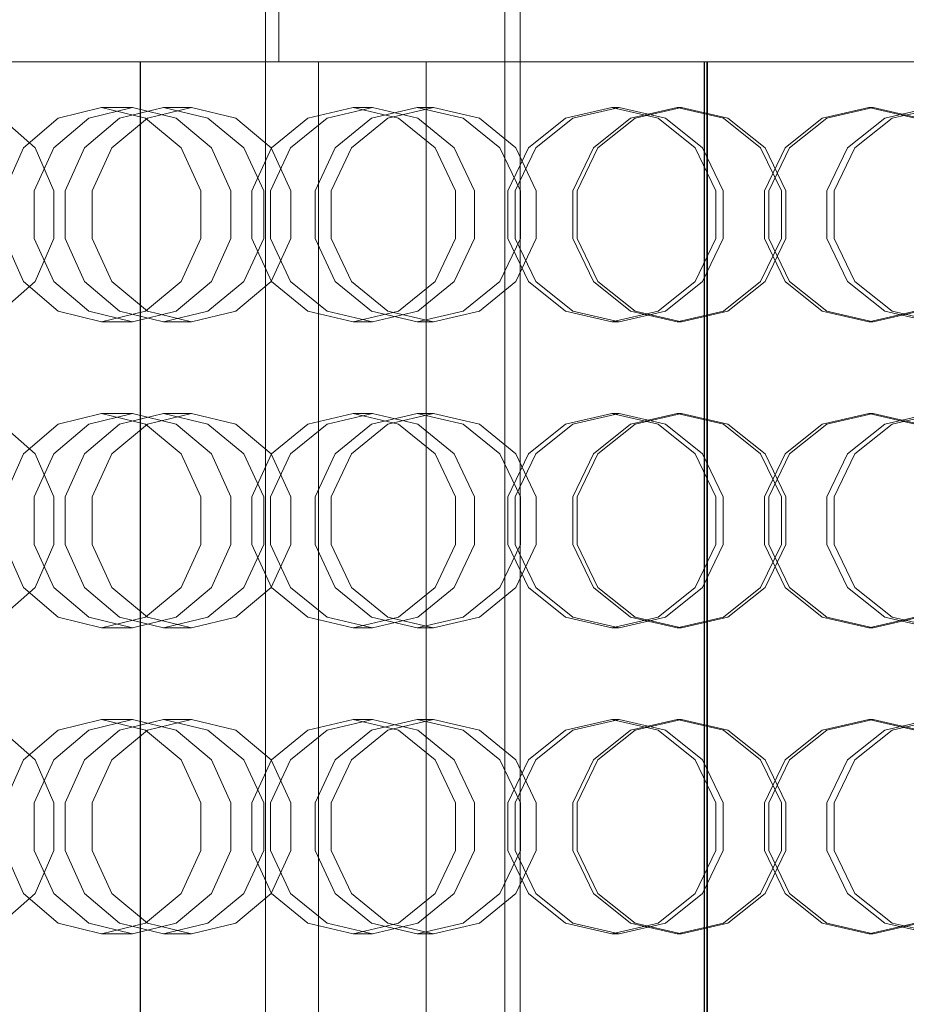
# Model space of a CAD drawing. Header units: millimetres. Extents: x -2233 to 61924, y -68080 to 6847.
# Tile 611 of 656: x 25102 to 25276, y -17985 to -17792. Entities that reach past the tile are written whole.
import ezdxf

# ---------------------------------------------------------------- set-up
doc = ezdxf.new("R2010")
doc.units = ezdxf.units.MM
for name, color, linetype, lineweight in [('COTAS_P', 1, 'Continuous', 0), ('superior_briquetadora', 7, 'Continuous', 0), ('superior_C02-briq', 7, 'Continuous', 0)]:
    doc.layers.add(name, color=color, linetype=linetype, lineweight=lineweight)
doc.dimstyles.new('R19_100', dxfattribs={"dimtxt": 250, "dimasz": 150, "dimexe": 150, "dimexo": 80, "dimgap": 100, "dimtad": 1, "dimtih": 1, "dimtoh": 1, "dimdsep": 46, "dimcen": 0.09, "dimadec": 0, "dimazin": 0, "dimtfac": 1, "dimtdec": 4, "dimtofl": 0, "dimtmove": 0, "dimatfit": 3, "dimfxl": 1, "dimtolj": 1, "dimtzin": 0, "dimarcsym": 0})

# ---------------------------------------------------------------- blocks, each defined once
blk = doc.blocks.new('DIM_R28_34')
at = {"layer": 'COTAS_P'}
for p, q in [((24250.07, -17080), (24400.07, -17035)), ((26750.07, -17080), (26600.07, -17035)), ((24250.07, -17980), (24250.07, -17080)), ((24250.07, -17080), (26750.07, -17080)), ((24250.07, -17080), (24400.07, -17125)), ((26750.07, -17080), (26600.07, -17125)), ((26750.07, -17980), (26750.07, -17080))]:
    blk.add_line(p, q, dxfattribs=at)
blk.add_text('2500 P', height=250, dxfattribs=at).set_placement((25500.07, -16980))

msp = doc.modelspace()

# ---------------------------------------------------------------- linework, layer by layer
at = {"layer": 'superior_briquetadora'}
for p, q in [((25152.685, -17250), (25152.685, -17800)), ((25197.067, -17655), (25197.067, -18305)), ((25200.067, -17655), (25200.067, -18305)), ((25103.298, -17800), (25094.272, -17800)), ((25094.811, -17800), (25113.255, -17800)), ((25114.42, -17800), (25095.952, -17800)), ((25095.962, -17800), (25106.421, -17800)), ((25113.335, -17800), (25096.303, -17800)), ((25100.383, -17800), (25117.751, -17800)), ((25117.401, -17800), (25103.298, -17800)), ((25106.421, -17800), (25121.481, -17800)), ((25113.255, -17800), (25132.05, -17800)), ((25130.703, -17800), (25113.335, -17800)), ((25133.235, -17800), (25114.42, -17800)), ((25134.433, -17800), (25117.401, -17800)), ((25117.751, -17800), (25134.783, -17800)), ((25121.481, -17800), (25138.849, -17800)), ((25125.468, -18160), (25125.468, -17800)), ((25126.044, -17800), (25125.468, -17800)), ((25125.468, -17800), (25127.948, -17800)), ((25125.568, -17800), (25128.048, -17800)), ((25125.568, -17800), (25125.568, -18160)), ((25126.144, -17800), (25125.568, -17800)), ((25129.675, -17800), (25126.044, -17800)), ((25129.771, -17800), (25126.144, -17800)), ((25127.948, -17800), (25133.419, -17800)), ((25128.048, -17800), (25133.519, -17800)), ((25136.269, -17800), (25129.675, -17800)), ((25136.361, -17800), (25129.771, -17800)), ((25145.763, -17800), (25130.703, -17800)), ((25132.05, -17800), (25151.148, -17800)), ((25152.35, -17800), (25133.235, -17800)), ((25133.419, -17800), (25141.746, -17800)), ((25133.519, -17800), (25141.847, -17800)), ((25151.801, -17800), (25134.433, -17800)), ((25134.783, -17800), (25148.886, -17800)), ((25145.666, -17800), (25136.269, -17800)), ((25145.75, -17800), (25136.361, -17800)), ((25138.849, -17800), (25155.881, -17800)), ((25141.746, -17800), (25152.726, -17800)), ((25141.847, -17800), (25152.827, -17800)), ((25157.634, -17800), (25145.666, -17800)), ((25157.708, -17800), (25145.75, -17800)), ((25156.222, -17800), (25145.763, -17800)), ((25148.886, -17800), (25157.912, -17800)), ((25151.148, -17800), (25170.5, -17800)), ((25166.861, -17800), (25151.801, -17800)), ((25171.717, -17800), (25152.35, -17800)), ((25152.685, -17800), (25155.489, -17800)), ((25153.623, -17800), (25152.685, -17800)), ((25152.726, -17800), (25166.089, -17800)), ((25152.827, -17800), (25166.191, -17800)), ((25158.267, -17800), (25153.623, -17800)), ((25155.489, -17800), (25161.929, -17800)), ((25155.881, -17800), (25169.984, -17800)), ((25160.489, -17800), (25156.222, -17800)), ((25171.877, -17800), (25157.634, -17800)), ((25171.94, -17800), (25157.708, -17800)), ((25157.912, -17800), (25160.489, -17800)), ((25166.439, -17800), (25158.267, -17800)), ((25160.489, -18160), (25160.489, -17800)), ((25161.929, -17800), (25171.755, -17800)), ((25166.089, -17800), (25181.508, -17800)), ((25166.191, -17800), (25181.61, -17800)), ((25177.825, -17800), (25166.439, -17800)), ((25177.321, -17800), (25166.861, -17800)), ((25169.984, -17800), (25179.011, -17800)), ((25170.5, -17800), (25190.056, -17800)), ((25191.284, -17800), (25171.717, -17800)), ((25171.755, -17800), (25184.59, -17800)), ((25188.046, -17800), (25171.877, -17800)), ((25188.096, -17800), (25171.94, -17800)), ((25181.587, -17800), (25177.321, -17800)), ((25191.987, -17800), (25177.825, -17800)), ((25179.011, -17800), (25181.587, -17800)), ((25181.508, -17800), (25198.606, -17800)), ((25181.587, -18160), (25181.587, -17800)), ((25181.61, -17800), (25198.708, -17800)), ((25184.59, -17800), (25199.942, -17800)), ((25205.742, -17800), (25188.046, -17800)), ((25205.778, -17800), (25188.096, -17800)), ((25190.056, -17800), (25209.766, -17800)), ((25211.002, -17800), (25191.284, -17800)), ((25208.381, -17800), (25191.987, -17800)), ((25198.606, -17800), (25216.965, -17800)), ((25198.708, -17800), (25217.064, -17800)), ((25199.942, -17800), (25217.221, -17800)), ((25224.53, -17800), (25205.742, -17800)), ((25224.55, -17800), (25205.778, -17800)), ((25226.377, -17800), (25208.381, -17800)), ((25209.766, -17800), (25229.58, -17800)), ((25230.821, -17800), (25211.002, -17800)), ((25216.965, -17800), (25236.134, -17800)), ((25217.064, -17800), (25236.229, -17800)), ((25217.221, -17800), (25235.761, -17800)), ((25243.946, -17800), (25224.53, -17800)), ((25243.951, -17800), (25224.55, -17800)), ((25245.283, -17800), (25226.377, -17800)), ((25229.58, -17800), (25249.446, -17800)), ((25250.689, -17800), (25230.821, -17800)), ((25235.761, -17800), (25254.852, -17800)), ((25236.134, -17800), (25236.134, -18160)), ((25236.134, -17800), (25236.703, -17800)), ((25236.229, -17800), (25236.229, -18160)), ((25236.229, -17800), (25236.798, -17800)), ((25236.703, -17800), (25276.655, -17800)), ((25236.703, -18160), (25236.703, -17800)), ((25236.798, -17800), (25276.55, -17800)), ((25236.798, -17800), (25236.798, -18160)), ((25263.513, -17800), (25243.946, -17800)), ((25263.503, -17800), (25243.951, -17800)), ((25264.374, -17800), (25245.283, -17800)), ((25249.446, -17800), (25269.314, -17800)), ((25270.555, -17800), (25250.689, -17800)), ((25254.852, -17800), (25273.758, -17800)), ((25282.723, -17800), (25263.503, -17800)), ((25282.749, -17800), (25263.513, -17800)), ((25282.914, -17800), (25264.374, -17800)), ((25269.314, -17800), (25289.133, -17800)), ((25290.369, -17800), (25270.555, -17800)), ((25273.758, -17800), (25291.754, -17800)), ((25109.378, -17811.08), (25117.922, -17809)), ((25123.986, -17809), (25115.408, -17811.08)), ((25123.986, -17809), (25117.922, -17809)), ((25117.922, -17809), (25126.538, -17811.08)), ((25130.077, -17809), (25121.434, -17811.08)), ((25132.565, -17811.08), (25123.986, -17809)), ((25126.909, -17811.08), (25135.583, -17809)), ((25135.583, -17809), (25130.077, -17809)), ((25138.785, -17811.08), (25130.077, -17809)), ((25135.583, -17809), (25144.258, -17811.08)), ((25158.374, -17811.08), (25167.259, -17809)), ((25171.059, -17809), (25162.153, -17811.08)), ((25171.059, -17809), (25167.259, -17809)), ((25167.259, -17809), (25176.188, -17811.08)), ((25179.848, -17809), (25170.902, -17811.08)), ((25179.965, -17811.08), (25171.059, -17809)), ((25174.106, -17811.08), (25183.07, -17809)), ((25183.07, -17809), (25179.848, -17809)), ((25188.832, -17811.08), (25179.848, -17809)), ((25183.07, -17809), (25192.035, -17811.08)), ((25208.939, -17811.08), (25218.012, -17809)), ((25219.483, -17809), (25210.402, -17811.08)), ((25219.483, -17809), (25218.012, -17809)), ((25218.012, -17809), (25227.103, -17811.08)), ((25228.564, -17811.08), (25219.483, -17809)), ((25230.821, -17809), (25221.724, -17811.08)), ((25222.603, -17811.08), (25231.704, -17809)), ((25231.704, -17809), (25230.821, -17809)), ((25239.927, -17811.08), (25230.821, -17809)), ((25231.704, -17809), (25240.804, -17811.08)), ((25268.431, -17809), (25259.33, -17811.08)), ((25260.208, -17811.08), (25269.314, -17809)), ((25268.431, -17809), (25269.314, -17809)), ((25277.532, -17811.08), (25268.431, -17809)), ((25269.314, -17809), (25278.411, -17811.08)), ((25271.571, -17811.08), (25280.652, -17809)), ((25282.123, -17809), (25273.032, -17811.08)), ((25098.292, -17811.08), (25104.897, -17816.907)), ((25102.58, -17816.906), (25109.378, -17811.08)), ((25115.408, -17811.08), (25108.528, -17816.907)), ((25121.434, -17811.08), (25114.551, -17816.906)), ((25119.952, -17816.907), (25126.909, -17811.08)), ((25126.538, -17811.08), (25133.497, -17816.906)), ((25139.445, -17816.907), (25132.565, -17811.08)), ((25145.813, -17816.906), (25138.785, -17811.08)), ((25144.258, -17811.08), (25151.215, -17816.907)), ((25151.283, -17816.906), (25158.374, -17811.08)), ((25162.153, -17811.08), (25155.011, -17816.907)), ((25170.902, -17811.08), (25163.756, -17816.906)), ((25166.917, -17816.907), (25174.106, -17811.08)), ((25176.188, -17811.08), (25183.38, -17816.906)), ((25187.107, -17816.907), (25179.965, -17811.08)), ((25196.063, -17816.906), (25188.832, -17811.08)), ((25192.035, -17811.08), (25199.224, -17816.907)), ((25201.677, -17816.906), (25208.939, -17811.08)), ((25210.402, -17811.08), (25203.12, -17816.907)), ((25221.724, -17811.08), (25214.439, -17816.906)), ((25215.305, -17816.907), (25222.603, -17811.08)), ((25227.103, -17811.08), (25234.404, -17816.906)), ((25235.847, -17816.907), (25228.564, -17811.08)), ((25247.236, -17816.906), (25239.927, -17811.08)), ((25240.804, -17811.08), (25248.103, -17816.907)), ((25259.33, -17811.08), (25252.032, -17816.907)), ((25252.899, -17816.906), (25260.208, -17811.08)), ((25264.288, -17816.907), (25271.571, -17811.08)), ((25273.032, -17811.08), (25265.731, -17816.906)), ((25098.826, -17825.326), (25102.58, -17816.906)), ((25108.528, -17816.907), (25104.71, -17825.327)), ((25104.897, -17816.907), (25108.563, -17825.327)), ((25114.551, -17816.906), (25110.749, -17825.326)), ((25116.091, -17825.327), (25119.952, -17816.907)), ((25133.497, -17816.906), (25137.379, -17825.326)), ((25143.263, -17825.327), (25139.445, -17816.907)), ((25149.732, -17825.326), (25145.813, -17816.906)), ((25147.36, -17825.326), (25151.283, -17816.906)), ((25155.011, -17816.907), (25151.047, -17825.327)), ((25151.215, -17816.907), (25155.075, -17825.327)), ((25163.756, -17816.906), (25159.801, -17825.326)), ((25162.928, -17825.327), (25166.917, -17816.907)), ((25183.38, -17816.906), (25187.384, -17825.326)), ((25191.071, -17825.327), (25187.107, -17816.907)), ((25200.086, -17825.326), (25196.063, -17816.906)), ((25197.651, -17825.326), (25201.677, -17816.906)), ((25203.12, -17816.907), (25199.078, -17825.327)), ((25199.224, -17816.907), (25203.213, -17825.327)), ((25214.439, -17816.906), (25210.398, -17825.326)), ((25211.255, -17825.327), (25215.305, -17816.907)), ((25234.404, -17816.906), (25238.461, -17825.326)), ((25239.888, -17825.327), (25235.847, -17816.907)), ((25251.296, -17825.326), (25247.236, -17816.906)), ((25252.032, -17816.907), (25247.982, -17825.327)), ((25248.103, -17816.907), (25252.153, -17825.327)), ((25248.839, -17825.326), (25252.899, -17816.906)), ((25260.247, -17825.327), (25264.288, -17816.907)), ((25265.731, -17816.906), (25261.674, -17825.326)), ((25104.71, -17825.327), (25104.71, -17834.673)), ((25108.563, -17825.327), (25108.563, -17834.673)), ((25110.749, -17825.326), (25110.749, -17834.674)), ((25116.091, -17834.673), (25116.091, -17825.327)), ((25137.379, -17825.326), (25137.379, -17834.674)), ((25143.263, -17834.673), (25143.263, -17825.327)), ((25147.36, -17834.674), (25147.36, -17825.326)), ((25149.732, -17834.674), (25149.732, -17825.326)), ((25151.047, -17825.327), (25151.047, -17834.673)), ((25155.075, -17825.327), (25155.075, -17834.673)), ((25159.801, -17825.326), (25159.801, -17834.674)), ((25162.928, -17834.673), (25162.928, -17825.327)), ((25187.384, -17825.326), (25187.384, -17834.674)), ((25191.071, -17834.673), (25191.071, -17825.327)), ((25197.651, -17834.674), (25197.651, -17825.326)), ((25199.078, -17825.327), (25199.078, -17834.673)), ((25200.086, -17834.674), (25200.086, -17825.326)), ((25203.213, -17825.327), (25203.213, -17834.673)), ((25210.398, -17825.326), (25210.398, -17834.674)), ((25211.255, -17834.673), (25211.255, -17825.327)), ((25238.461, -17825.326), (25238.461, -17834.674)), ((25239.888, -17834.673), (25239.888, -17825.327)), ((25247.982, -17825.327), (25247.982, -17834.673)), ((25248.839, -17834.674), (25248.839, -17825.326)), ((25251.296, -17834.674), (25251.296, -17825.326)), ((25252.153, -17825.327), (25252.153, -17834.673)), ((25260.247, -17834.673), (25260.247, -17825.327)), ((25261.674, -17825.326), (25261.674, -17834.674)), ((25102.58, -17843.094), (25098.826, -17834.674)), ((25104.71, -17834.673), (25108.528, -17843.093)), ((25108.563, -17834.673), (25104.897, -17843.093)), ((25110.749, -17834.674), (25114.551, -17843.094)), ((25119.952, -17843.093), (25116.091, -17834.673)), ((25137.379, -17834.674), (25133.497, -17843.094)), ((25139.445, -17843.093), (25143.263, -17834.673)), ((25145.813, -17843.094), (25149.732, -17834.674)), ((25151.283, -17843.094), (25147.36, -17834.674)), ((25151.047, -17834.673), (25155.011, -17843.093)), ((25155.075, -17834.673), (25151.215, -17843.093)), ((25159.801, -17834.674), (25163.756, -17843.094)), ((25166.917, -17843.093), (25162.928, -17834.673)), ((25187.384, -17834.674), (25183.38, -17843.094)), ((25187.107, -17843.093), (25191.071, -17834.673)), ((25196.063, -17843.094), (25200.086, -17834.674)), ((25201.677, -17843.094), (25197.651, -17834.674)), ((25199.078, -17834.673), (25203.12, -17843.093)), ((25203.213, -17834.673), (25199.224, -17843.093)), ((25210.398, -17834.674), (25214.439, -17843.094)), ((25215.305, -17843.093), (25211.255, -17834.673)), ((25238.461, -17834.674), (25234.404, -17843.094)), ((25235.847, -17843.093), (25239.888, -17834.673)), ((25247.236, -17843.094), (25251.296, -17834.674)), ((25247.982, -17834.673), (25252.032, -17843.093)), ((25252.153, -17834.673), (25248.103, -17843.093)), ((25252.899, -17843.094), (25248.839, -17834.674)), ((25264.288, -17843.093), (25260.247, -17834.673)), ((25261.674, -17834.674), (25265.731, -17843.094)), ((25104.897, -17843.093), (25098.292, -17848.92)), ((25109.378, -17848.92), (25102.58, -17843.094)), ((25108.528, -17843.093), (25115.408, -17848.92)), ((25114.551, -17843.094), (25121.434, -17848.92)), ((25126.909, -17848.92), (25119.952, -17843.093)), ((25133.497, -17843.094), (25126.538, -17848.92)), ((25132.565, -17848.92), (25139.445, -17843.093)), ((25138.785, -17848.92), (25145.813, -17843.094)), ((25151.215, -17843.093), (25144.258, -17848.92)), ((25158.374, -17848.92), (25151.283, -17843.094)), ((25155.011, -17843.093), (25162.153, -17848.92)), ((25163.756, -17843.094), (25170.902, -17848.92)), ((25174.106, -17848.92), (25166.917, -17843.093)), ((25183.38, -17843.094), (25176.188, -17848.92)), ((25179.965, -17848.92), (25187.107, -17843.093)), ((25188.832, -17848.92), (25196.063, -17843.094)), ((25199.224, -17843.093), (25192.035, -17848.92)), ((25208.939, -17848.92), (25201.677, -17843.094)), ((25203.12, -17843.093), (25210.402, -17848.92)), ((25214.439, -17843.094), (25221.725, -17848.92)), ((25222.603, -17848.92), (25215.305, -17843.093)), ((25234.404, -17843.094), (25227.103, -17848.92)), ((25228.564, -17848.92), (25235.847, -17843.093)), ((25239.927, -17848.92), (25247.236, -17843.094)), ((25248.103, -17843.093), (25240.804, -17848.92)), ((25252.032, -17843.093), (25259.33, -17848.92)), ((25260.208, -17848.92), (25252.899, -17843.094)), ((25271.571, -17848.92), (25264.288, -17843.093)), ((25265.731, -17843.094), (25273.032, -17848.92)), ((25117.922, -17851), (25109.378, -17848.92)), ((25115.408, -17848.92), (25123.986, -17851)), ((25126.538, -17848.92), (25117.922, -17851)), ((25121.434, -17848.92), (25130.077, -17851)), ((25123.986, -17851), (25132.565, -17848.92)), ((25135.583, -17851), (25126.909, -17848.92)), ((25130.077, -17851), (25138.785, -17848.92)), ((25144.258, -17848.92), (25135.583, -17851)), ((25167.259, -17851), (25158.374, -17848.92)), ((25162.153, -17848.92), (25171.059, -17851)), ((25176.188, -17848.92), (25167.259, -17851)), ((25170.902, -17848.92), (25179.848, -17851)), ((25171.059, -17851), (25179.965, -17848.92)), ((25183.07, -17851), (25174.106, -17848.92)), ((25179.848, -17851), (25188.832, -17848.92)), ((25192.035, -17848.92), (25183.07, -17851)), ((25218.012, -17851), (25208.939, -17848.92)), ((25210.402, -17848.92), (25219.483, -17851)), ((25227.103, -17848.92), (25218.012, -17851)), ((25219.483, -17851), (25228.564, -17848.92)), ((25221.725, -17848.92), (25230.821, -17851)), ((25231.704, -17851), (25222.603, -17848.92)), ((25230.821, -17851), (25239.927, -17848.92)), ((25240.804, -17848.92), (25231.704, -17851)), ((25259.33, -17848.92), (25268.431, -17851)), ((25269.314, -17851), (25260.208, -17848.92)), ((25268.431, -17851), (25277.532, -17848.92)), ((25278.41, -17848.92), (25269.314, -17851)), ((25280.652, -17851), (25271.571, -17848.92)), ((25273.032, -17848.92), (25282.123, -17851)), ((25123.986, -17851), (25117.922, -17851)), ((25135.583, -17851), (25130.077, -17851)), ((25171.059, -17851), (25167.259, -17851)), ((25183.07, -17851), (25179.848, -17851)), ((25219.483, -17851), (25218.012, -17851)), ((25231.704, -17851), (25230.821, -17851)), ((25268.431, -17851), (25269.314, -17851)), ((25109.378, -17871.08), (25117.922, -17869)), ((25123.986, -17869), (25115.408, -17871.08)), ((25123.986, -17869), (25117.922, -17869)), ((25117.922, -17869), (25126.538, -17871.08)), ((25130.077, -17869), (25121.434, -17871.08)), ((25132.565, -17871.08), (25123.986, -17869)), ((25126.909, -17871.08), (25135.583, -17869)), ((25135.583, -17869), (25130.077, -17869)), ((25138.785, -17871.08), (25130.077, -17869)), ((25135.583, -17869), (25144.258, -17871.08)), ((25158.374, -17871.08), (25167.259, -17869)), ((25171.059, -17869), (25162.153, -17871.08)), ((25171.059, -17869), (25167.259, -17869)), ((25167.259, -17869), (25176.188, -17871.08)), ((25179.848, -17869), (25170.902, -17871.08)), ((25179.965, -17871.08), (25171.059, -17869)), ((25174.106, -17871.08), (25183.07, -17869)), ((25183.07, -17869), (25179.848, -17869)), ((25188.832, -17871.08), (25179.848, -17869)), ((25183.07, -17869), (25192.035, -17871.08)), ((25208.939, -17871.08), (25218.012, -17869)), ((25219.483, -17869), (25210.402, -17871.08)), ((25219.483, -17869), (25218.012, -17869)), ((25218.012, -17869), (25227.103, -17871.08)), ((25228.564, -17871.08), (25219.483, -17869)), ((25230.821, -17869), (25221.724, -17871.08)), ((25222.603, -17871.08), (25231.704, -17869)), ((25231.704, -17869), (25230.821, -17869)), ((25239.927, -17871.08), (25230.821, -17869)), ((25231.704, -17869), (25240.804, -17871.08)), ((25268.431, -17869), (25259.33, -17871.08)), ((25260.208, -17871.08), (25269.314, -17869)), ((25268.431, -17869), (25269.314, -17869)), ((25277.532, -17871.08), (25268.431, -17869)), ((25269.314, -17869), (25278.411, -17871.08)), ((25271.571, -17871.08), (25280.652, -17869)), ((25282.123, -17869), (25273.032, -17871.08)), ((25098.292, -17871.08), (25104.897, -17876.907)), ((25102.58, -17876.906), (25109.378, -17871.08)), ((25115.408, -17871.08), (25108.528, -17876.907)), ((25121.434, -17871.08), (25114.551, -17876.906)), ((25119.952, -17876.907), (25126.909, -17871.08)), ((25126.538, -17871.08), (25133.497, -17876.906)), ((25139.445, -17876.907), (25132.565, -17871.08)), ((25145.813, -17876.906), (25138.785, -17871.08)), ((25144.258, -17871.08), (25151.215, -17876.907)), ((25151.283, -17876.906), (25158.374, -17871.08)), ((25162.153, -17871.08), (25155.011, -17876.907)), ((25170.902, -17871.08), (25163.756, -17876.906)), ((25166.917, -17876.907), (25174.106, -17871.08)), ((25176.188, -17871.08), (25183.38, -17876.906)), ((25187.107, -17876.907), (25179.965, -17871.08)), ((25196.063, -17876.906), (25188.832, -17871.08)), ((25192.035, -17871.08), (25199.224, -17876.907)), ((25201.677, -17876.906), (25208.939, -17871.08)), ((25210.402, -17871.08), (25203.12, -17876.907)), ((25221.724, -17871.08), (25214.439, -17876.906)), ((25215.305, -17876.907), (25222.603, -17871.08)), ((25227.103, -17871.08), (25234.404, -17876.906)), ((25235.847, -17876.907), (25228.564, -17871.08)), ((25247.236, -17876.906), (25239.927, -17871.08)), ((25240.804, -17871.08), (25248.103, -17876.907)), ((25259.33, -17871.08), (25252.032, -17876.907)), ((25252.899, -17876.906), (25260.208, -17871.08)), ((25264.288, -17876.907), (25271.571, -17871.08)), ((25273.032, -17871.08), (25265.731, -17876.906)), ((25098.826, -17885.326), (25102.58, -17876.906)), ((25108.528, -17876.907), (25104.71, -17885.327)), ((25104.897, -17876.907), (25108.563, -17885.327)), ((25114.551, -17876.906), (25110.749, -17885.326)), ((25116.091, -17885.327), (25119.952, -17876.907)), ((25133.497, -17876.906), (25137.379, -17885.326)), ((25143.263, -17885.327), (25139.445, -17876.907)), ((25149.732, -17885.326), (25145.813, -17876.906)), ((25147.36, -17885.326), (25151.283, -17876.906)), ((25155.011, -17876.907), (25151.047, -17885.327)), ((25151.215, -17876.907), (25155.075, -17885.327)), ((25163.756, -17876.906), (25159.801, -17885.326)), ((25162.928, -17885.327), (25166.917, -17876.907)), ((25183.38, -17876.906), (25187.384, -17885.326)), ((25191.071, -17885.327), (25187.107, -17876.907)), ((25200.086, -17885.326), (25196.063, -17876.906)), ((25197.651, -17885.326), (25201.677, -17876.906)), ((25203.12, -17876.907), (25199.078, -17885.327)), ((25199.224, -17876.907), (25203.213, -17885.327)), ((25214.439, -17876.906), (25210.398, -17885.326)), ((25211.255, -17885.327), (25215.305, -17876.907)), ((25234.404, -17876.906), (25238.461, -17885.326)), ((25239.888, -17885.327), (25235.847, -17876.907)), ((25251.296, -17885.326), (25247.236, -17876.906)), ((25252.032, -17876.907), (25247.982, -17885.327)), ((25248.103, -17876.907), (25252.153, -17885.327)), ((25248.839, -17885.326), (25252.899, -17876.906)), ((25260.247, -17885.327), (25264.288, -17876.907)), ((25265.731, -17876.906), (25261.674, -17885.326)), ((25104.71, -17885.327), (25104.71, -17894.673)), ((25108.563, -17885.327), (25108.563, -17894.673)), ((25110.749, -17885.326), (25110.749, -17894.674)), ((25116.091, -17894.673), (25116.091, -17885.327)), ((25137.379, -17885.326), (25137.379, -17894.674)), ((25143.263, -17894.673), (25143.263, -17885.327)), ((25147.36, -17894.674), (25147.36, -17885.326)), ((25149.732, -17894.674), (25149.732, -17885.326)), ((25151.047, -17885.327), (25151.047, -17894.673)), ((25155.075, -17885.327), (25155.075, -17894.673)), ((25159.801, -17885.326), (25159.801, -17894.674)), ((25162.928, -17894.673), (25162.928, -17885.327)), ((25187.384, -17885.326), (25187.384, -17894.674)), ((25191.071, -17894.673), (25191.071, -17885.327)), ((25197.651, -17894.674), (25197.651, -17885.326)), ((25199.078, -17885.327), (25199.078, -17894.673)), ((25200.086, -17894.674), (25200.086, -17885.326)), ((25203.213, -17885.327), (25203.213, -17894.673)), ((25210.398, -17885.326), (25210.398, -17894.674)), ((25211.255, -17894.673), (25211.255, -17885.327)), ((25238.461, -17885.326), (25238.461, -17894.674)), ((25239.888, -17894.673), (25239.888, -17885.327)), ((25247.982, -17885.327), (25247.982, -17894.673)), ((25248.839, -17894.674), (25248.839, -17885.326)), ((25251.296, -17894.674), (25251.296, -17885.326)), ((25252.153, -17885.327), (25252.153, -17894.673)), ((25260.247, -17894.673), (25260.247, -17885.327)), ((25261.674, -17885.326), (25261.674, -17894.674)), ((25102.58, -17903.094), (25098.826, -17894.674)), ((25104.71, -17894.673), (25108.528, -17903.093)), ((25108.563, -17894.673), (25104.897, -17903.093)), ((25110.749, -17894.674), (25114.551, -17903.094)), ((25119.952, -17903.093), (25116.091, -17894.673)), ((25137.379, -17894.674), (25133.497, -17903.094)), ((25139.445, -17903.093), (25143.263, -17894.673)), ((25145.813, -17903.094), (25149.732, -17894.674)), ((25151.283, -17903.094), (25147.36, -17894.674)), ((25151.047, -17894.673), (25155.011, -17903.093)), ((25155.075, -17894.673), (25151.215, -17903.093)), ((25159.801, -17894.674), (25163.756, -17903.094)), ((25166.917, -17903.093), (25162.928, -17894.673)), ((25187.384, -17894.674), (25183.38, -17903.094)), ((25187.107, -17903.093), (25191.071, -17894.673)), ((25196.063, -17903.094), (25200.086, -17894.674)), ((25201.677, -17903.094), (25197.651, -17894.674)), ((25199.078, -17894.673), (25203.12, -17903.093)), ((25203.213, -17894.673), (25199.224, -17903.093)), ((25210.398, -17894.674), (25214.439, -17903.094)), ((25215.305, -17903.093), (25211.255, -17894.673)), ((25238.461, -17894.674), (25234.404, -17903.094)), ((25235.847, -17903.093), (25239.888, -17894.673)), ((25247.236, -17903.094), (25251.296, -17894.674)), ((25247.982, -17894.673), (25252.032, -17903.093)), ((25252.153, -17894.673), (25248.103, -17903.093)), ((25252.899, -17903.094), (25248.839, -17894.674)), ((25264.288, -17903.093), (25260.247, -17894.673)), ((25261.674, -17894.674), (25265.731, -17903.094)), ((25104.897, -17903.093), (25098.292, -17908.92)), ((25109.378, -17908.92), (25102.58, -17903.094)), ((25108.528, -17903.093), (25115.408, -17908.92)), ((25114.551, -17903.094), (25121.434, -17908.92)), ((25126.909, -17908.92), (25119.952, -17903.093)), ((25133.497, -17903.094), (25126.538, -17908.92)), ((25132.565, -17908.92), (25139.445, -17903.093)), ((25138.785, -17908.92), (25145.813, -17903.094)), ((25151.215, -17903.093), (25144.258, -17908.92)), ((25158.374, -17908.92), (25151.283, -17903.094)), ((25155.011, -17903.093), (25162.153, -17908.92)), ((25163.756, -17903.094), (25170.902, -17908.92)), ((25174.106, -17908.92), (25166.917, -17903.093)), ((25183.38, -17903.094), (25176.188, -17908.92)), ((25179.965, -17908.92), (25187.107, -17903.093)), ((25188.832, -17908.92), (25196.063, -17903.094)), ((25199.224, -17903.093), (25192.035, -17908.92)), ((25208.939, -17908.92), (25201.677, -17903.094)), ((25203.12, -17903.093), (25210.402, -17908.92)), ((25214.439, -17903.094), (25221.725, -17908.92)), ((25222.603, -17908.92), (25215.305, -17903.093)), ((25234.404, -17903.094), (25227.103, -17908.92)), ((25228.564, -17908.92), (25235.847, -17903.093)), ((25239.927, -17908.92), (25247.236, -17903.094)), ((25248.103, -17903.093), (25240.804, -17908.92)), ((25252.032, -17903.093), (25259.33, -17908.92)), ((25260.208, -17908.92), (25252.899, -17903.094)), ((25271.571, -17908.92), (25264.288, -17903.093)), ((25265.731, -17903.094), (25273.032, -17908.92)), ((25117.922, -17911), (25109.378, -17908.92)), ((25115.408, -17908.92), (25123.986, -17911)), ((25126.538, -17908.92), (25117.922, -17911)), ((25121.434, -17908.92), (25130.077, -17911)), ((25123.986, -17911), (25132.565, -17908.92)), ((25135.583, -17911), (25126.909, -17908.92)), ((25130.077, -17911), (25138.785, -17908.92)), ((25144.258, -17908.92), (25135.583, -17911)), ((25167.259, -17911), (25158.374, -17908.92)), ((25162.153, -17908.92), (25171.059, -17911)), ((25176.188, -17908.92), (25167.259, -17911)), ((25170.902, -17908.92), (25179.848, -17911)), ((25171.059, -17911), (25179.965, -17908.92)), ((25183.07, -17911), (25174.106, -17908.92)), ((25179.848, -17911), (25188.832, -17908.92)), ((25192.035, -17908.92), (25183.07, -17911)), ((25218.012, -17911), (25208.939, -17908.92)), ((25210.402, -17908.92), (25219.483, -17911)), ((25227.103, -17908.92), (25218.012, -17911)), ((25219.483, -17911), (25228.564, -17908.92)), ((25221.725, -17908.92), (25230.821, -17911)), ((25231.704, -17911), (25222.603, -17908.92)), ((25230.821, -17911), (25239.927, -17908.92)), ((25240.804, -17908.92), (25231.704, -17911)), ((25259.33, -17908.92), (25268.431, -17911)), ((25269.314, -17911), (25260.208, -17908.92)), ((25268.431, -17911), (25277.532, -17908.92)), ((25278.41, -17908.92), (25269.314, -17911)), ((25280.652, -17911), (25271.571, -17908.92)), ((25273.032, -17908.92), (25282.123, -17911)), ((25123.986, -17911), (25117.922, -17911)), ((25135.583, -17911), (25130.077, -17911)), ((25171.059, -17911), (25167.259, -17911)), ((25183.07, -17911), (25179.848, -17911)), ((25219.483, -17911), (25218.012, -17911)), ((25231.704, -17911), (25230.821, -17911)), ((25268.431, -17911), (25269.314, -17911)), ((25109.378, -17931.08), (25117.922, -17929)), ((25123.986, -17929), (25115.408, -17931.08)), ((25123.986, -17929), (25117.922, -17929)), ((25117.922, -17929), (25126.538, -17931.08)), ((25130.077, -17929), (25121.434, -17931.08)), ((25132.565, -17931.08), (25123.986, -17929)), ((25126.909, -17931.08), (25135.583, -17929)), ((25135.583, -17929), (25130.077, -17929)), ((25138.785, -17931.08), (25130.077, -17929)), ((25135.583, -17929), (25144.258, -17931.08)), ((25158.374, -17931.08), (25167.259, -17929)), ((25171.059, -17929), (25162.153, -17931.08)), ((25171.059, -17929), (25167.259, -17929)), ((25167.259, -17929), (25176.188, -17931.08)), ((25179.848, -17929), (25170.902, -17931.08)), ((25179.965, -17931.08), (25171.059, -17929)), ((25174.106, -17931.08), (25183.07, -17929)), ((25183.07, -17929), (25179.848, -17929)), ((25188.832, -17931.08), (25179.848, -17929)), ((25183.07, -17929), (25192.035, -17931.08)), ((25208.939, -17931.08), (25218.012, -17929)), ((25219.483, -17929), (25210.402, -17931.08)), ((25219.483, -17929), (25218.012, -17929)), ((25218.012, -17929), (25227.103, -17931.08)), ((25228.564, -17931.08), (25219.483, -17929)), ((25230.821, -17929), (25221.724, -17931.08)), ((25222.603, -17931.08), (25231.704, -17929)), ((25231.704, -17929), (25230.821, -17929)), ((25239.927, -17931.08), (25230.821, -17929)), ((25231.704, -17929), (25240.804, -17931.08)), ((25268.431, -17929), (25259.33, -17931.08)), ((25260.208, -17931.08), (25269.314, -17929)), ((25268.431, -17929), (25269.314, -17929)), ((25277.532, -17931.08), (25268.431, -17929)), ((25269.314, -17929), (25278.411, -17931.08)), ((25271.571, -17931.08), (25280.652, -17929)), ((25282.123, -17929), (25273.032, -17931.08)), ((25098.292, -17931.08), (25104.897, -17936.907)), ((25102.58, -17936.906), (25109.378, -17931.08)), ((25115.408, -17931.08), (25108.528, -17936.907)), ((25121.434, -17931.08), (25114.551, -17936.906)), ((25119.952, -17936.907), (25126.909, -17931.08)), ((25126.538, -17931.08), (25133.497, -17936.906)), ((25139.445, -17936.907), (25132.565, -17931.08)), ((25145.813, -17936.906), (25138.785, -17931.08)), ((25144.258, -17931.08), (25151.215, -17936.907)), ((25151.283, -17936.906), (25158.374, -17931.08)), ((25162.153, -17931.08), (25155.011, -17936.907)), ((25170.902, -17931.08), (25163.756, -17936.906)), ((25166.917, -17936.907), (25174.106, -17931.08)), ((25176.188, -17931.08), (25183.38, -17936.906)), ((25187.107, -17936.907), (25179.965, -17931.08)), ((25196.063, -17936.906), (25188.832, -17931.08)), ((25192.035, -17931.08), (25199.224, -17936.907)), ((25201.677, -17936.906), (25208.939, -17931.08)), ((25210.402, -17931.08), (25203.12, -17936.907)), ((25221.724, -17931.08), (25214.439, -17936.906)), ((25215.305, -17936.907), (25222.603, -17931.08)), ((25227.103, -17931.08), (25234.404, -17936.906)), ((25235.847, -17936.907), (25228.564, -17931.08)), ((25247.236, -17936.906), (25239.927, -17931.08)), ((25240.804, -17931.08), (25248.103, -17936.907)), ((25259.33, -17931.08), (25252.032, -17936.907)), ((25252.899, -17936.906), (25260.208, -17931.08)), ((25264.288, -17936.907), (25271.571, -17931.08)), ((25273.032, -17931.08), (25265.731, -17936.906)), ((25098.826, -17945.326), (25102.58, -17936.906)), ((25108.528, -17936.907), (25104.71, -17945.327)), ((25104.897, -17936.907), (25108.563, -17945.327)), ((25114.551, -17936.906), (25110.749, -17945.326)), ((25116.091, -17945.327), (25119.952, -17936.907)), ((25133.497, -17936.906), (25137.379, -17945.326)), ((25143.263, -17945.327), (25139.445, -17936.907)), ((25149.732, -17945.326), (25145.813, -17936.906)), ((25147.36, -17945.326), (25151.283, -17936.906)), ((25155.011, -17936.907), (25151.047, -17945.327)), ((25151.215, -17936.907), (25155.075, -17945.327)), ((25163.756, -17936.906), (25159.801, -17945.326)), ((25162.928, -17945.327), (25166.917, -17936.907)), ((25183.38, -17936.906), (25187.384, -17945.326)), ((25191.071, -17945.327), (25187.107, -17936.907)), ((25200.086, -17945.326), (25196.063, -17936.906)), ((25197.651, -17945.326), (25201.677, -17936.906)), ((25203.12, -17936.907), (25199.078, -17945.327)), ((25199.224, -17936.907), (25203.213, -17945.327)), ((25214.439, -17936.906), (25210.398, -17945.326)), ((25211.255, -17945.327), (25215.305, -17936.907)), ((25234.404, -17936.906), (25238.461, -17945.326)), ((25239.888, -17945.327), (25235.847, -17936.907)), ((25251.296, -17945.326), (25247.236, -17936.906)), ((25252.032, -17936.907), (25247.982, -17945.327)), ((25248.103, -17936.907), (25252.153, -17945.327)), ((25248.839, -17945.326), (25252.899, -17936.906)), ((25260.247, -17945.327), (25264.288, -17936.907)), ((25265.731, -17936.906), (25261.674, -17945.326)), ((25104.71, -17945.327), (25104.71, -17954.673)), ((25108.563, -17945.327), (25108.563, -17954.673)), ((25110.749, -17945.326), (25110.749, -17954.674)), ((25116.091, -17954.673), (25116.091, -17945.327)), ((25137.379, -17945.326), (25137.379, -17954.674)), ((25143.263, -17954.673), (25143.263, -17945.327)), ((25147.36, -17954.674), (25147.36, -17945.326)), ((25149.732, -17954.674), (25149.732, -17945.326)), ((25151.047, -17945.327), (25151.047, -17954.673)), ((25155.075, -17945.327), (25155.075, -17954.673)), ((25159.801, -17945.326), (25159.801, -17954.674)), ((25162.928, -17954.673), (25162.928, -17945.327)), ((25187.384, -17945.326), (25187.384, -17954.674)), ((25191.071, -17954.673), (25191.071, -17945.327)), ((25197.651, -17954.674), (25197.651, -17945.326)), ((25199.078, -17945.327), (25199.078, -17954.673)), ((25200.086, -17954.674), (25200.086, -17945.326)), ((25203.213, -17945.327), (25203.213, -17954.673)), ((25210.398, -17945.326), (25210.398, -17954.674)), ((25211.255, -17954.673), (25211.255, -17945.327)), ((25238.461, -17945.326), (25238.461, -17954.674)), ((25239.888, -17954.673), (25239.888, -17945.327)), ((25247.982, -17945.327), (25247.982, -17954.673)), ((25248.839, -17954.674), (25248.839, -17945.326)), ((25251.296, -17954.674), (25251.296, -17945.326)), ((25252.153, -17945.327), (25252.153, -17954.673)), ((25260.247, -17954.673), (25260.247, -17945.327)), ((25261.674, -17945.326), (25261.674, -17954.674)), ((25102.58, -17963.094), (25098.826, -17954.674)), ((25104.71, -17954.673), (25108.528, -17963.093)), ((25108.563, -17954.673), (25104.897, -17963.093)), ((25110.749, -17954.674), (25114.551, -17963.094)), ((25119.952, -17963.093), (25116.091, -17954.673)), ((25137.379, -17954.674), (25133.497, -17963.094)), ((25139.445, -17963.093), (25143.263, -17954.673)), ((25145.813, -17963.094), (25149.732, -17954.674)), ((25151.283, -17963.094), (25147.36, -17954.674)), ((25151.047, -17954.673), (25155.011, -17963.093)), ((25155.075, -17954.673), (25151.215, -17963.093)), ((25159.801, -17954.674), (25163.756, -17963.094)), ((25166.917, -17963.093), (25162.928, -17954.673)), ((25187.384, -17954.674), (25183.38, -17963.094)), ((25187.107, -17963.093), (25191.071, -17954.673)), ((25196.063, -17963.094), (25200.086, -17954.674)), ((25201.677, -17963.094), (25197.651, -17954.674)), ((25199.078, -17954.673), (25203.12, -17963.093)), ((25203.213, -17954.673), (25199.224, -17963.093)), ((25210.398, -17954.674), (25214.439, -17963.094)), ((25215.305, -17963.093), (25211.255, -17954.673)), ((25238.461, -17954.674), (25234.404, -17963.094)), ((25235.847, -17963.093), (25239.888, -17954.673)), ((25247.236, -17963.094), (25251.296, -17954.674)), ((25247.982, -17954.673), (25252.032, -17963.093)), ((25252.153, -17954.673), (25248.103, -17963.093)), ((25252.899, -17963.094), (25248.839, -17954.674)), ((25264.288, -17963.093), (25260.247, -17954.673)), ((25261.674, -17954.674), (25265.731, -17963.094)), ((25104.897, -17963.093), (25098.292, -17968.92)), ((25109.378, -17968.92), (25102.58, -17963.094)), ((25108.528, -17963.093), (25115.408, -17968.92)), ((25114.551, -17963.094), (25121.434, -17968.92)), ((25126.909, -17968.92), (25119.952, -17963.093)), ((25133.497, -17963.094), (25126.538, -17968.92)), ((25132.565, -17968.92), (25139.445, -17963.093)), ((25138.785, -17968.92), (25145.813, -17963.094)), ((25151.215, -17963.093), (25144.258, -17968.92)), ((25158.374, -17968.92), (25151.283, -17963.094)), ((25155.011, -17963.093), (25162.153, -17968.92)), ((25163.756, -17963.094), (25170.902, -17968.92)), ((25174.106, -17968.92), (25166.917, -17963.093)), ((25183.38, -17963.094), (25176.188, -17968.92)), ((25179.965, -17968.92), (25187.107, -17963.093)), ((25188.832, -17968.92), (25196.063, -17963.094)), ((25199.224, -17963.093), (25192.035, -17968.92)), ((25208.939, -17968.92), (25201.677, -17963.094)), ((25203.12, -17963.093), (25210.402, -17968.92)), ((25214.439, -17963.094), (25221.725, -17968.92)), ((25222.603, -17968.92), (25215.305, -17963.093)), ((25234.404, -17963.094), (25227.103, -17968.92)), ((25228.564, -17968.92), (25235.847, -17963.093)), ((25239.927, -17968.92), (25247.236, -17963.094)), ((25248.103, -17963.093), (25240.804, -17968.92)), ((25252.032, -17963.093), (25259.33, -17968.92)), ((25260.208, -17968.92), (25252.899, -17963.094)), ((25271.571, -17968.92), (25264.288, -17963.093)), ((25265.731, -17963.094), (25273.032, -17968.92)), ((25117.922, -17971), (25109.378, -17968.92)), ((25115.408, -17968.92), (25123.986, -17971)), ((25126.538, -17968.92), (25117.922, -17971)), ((25121.434, -17968.92), (25130.077, -17971)), ((25123.986, -17971), (25132.565, -17968.92)), ((25135.583, -17971), (25126.909, -17968.92)), ((25130.077, -17971), (25138.785, -17968.92)), ((25144.258, -17968.92), (25135.583, -17971)), ((25167.259, -17971), (25158.374, -17968.92)), ((25162.153, -17968.92), (25171.059, -17971)), ((25176.188, -17968.92), (25167.259, -17971)), ((25170.902, -17968.92), (25179.848, -17971)), ((25171.059, -17971), (25179.965, -17968.92)), ((25183.07, -17971), (25174.106, -17968.92)), ((25179.848, -17971), (25188.832, -17968.92)), ((25192.035, -17968.92), (25183.07, -17971)), ((25218.012, -17971), (25208.939, -17968.92)), ((25210.402, -17968.92), (25219.483, -17971)), ((25227.103, -17968.92), (25218.012, -17971)), ((25219.483, -17971), (25228.564, -17968.92)), ((25221.725, -17968.92), (25230.821, -17971)), ((25231.704, -17971), (25222.603, -17968.92)), ((25230.821, -17971), (25239.927, -17968.92)), ((25240.804, -17968.92), (25231.704, -17971)), ((25259.33, -17968.92), (25268.431, -17971)), ((25269.314, -17971), (25260.208, -17968.92)), ((25268.431, -17971), (25277.532, -17968.92)), ((25278.41, -17968.92), (25269.314, -17971)), ((25280.652, -17971), (25271.571, -17968.92)), ((25273.032, -17968.92), (25282.123, -17971)), ((25123.986, -17971), (25117.922, -17971)), ((25135.583, -17971), (25130.077, -17971)), ((25171.059, -17971), (25167.259, -17971)), ((25183.07, -17971), (25179.848, -17971)), ((25219.483, -17971), (25218.012, -17971)), ((25231.704, -17971), (25230.821, -17971)), ((25268.431, -17971), (25269.314, -17971))]:
    msp.add_line(p, q, dxfattribs=at)
at = {"layer": 'superior_C02-briq'}
msp.add_line((25150.067, -17705), (25150.067, -18255), dxfattribs=at)

# ---------------------------------------------------------------- dimensions: what is measured, and where the dimension line sits
at = {"layer": 'COTAS_P'}
dim = msp.add_aligned_dim(p1=(24250.067, -17980), p2=(26750.067, -17980), distance=900, text='<> P', dimstyle='R19_100', dxfattribs=at)
dim.commit()
dim.dimension.update_dxf_attribs({"geometry": 'DIM_R28_34', "text_midpoint": (25500.067, -17080)})

doc.saveas('drawing.dxf')
